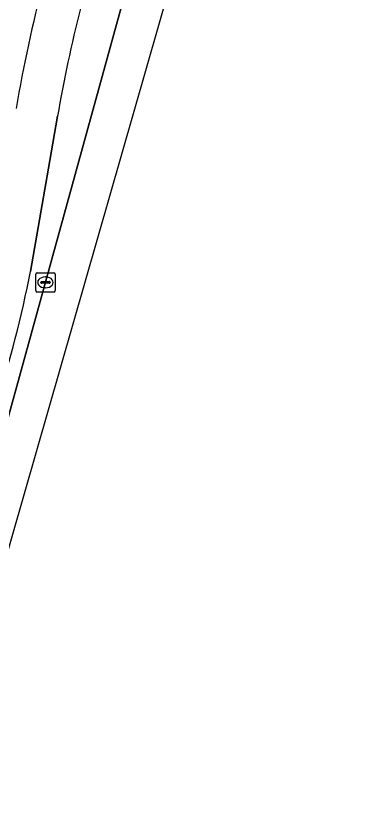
# Model space of a CAD drawing. Extents: x 162542 to 163147, y 380779 to 381521.
# Drawn here: x 163120.43 to 163139.07, y 381049.04 to 381090.58 of the extents above; entities that cross this region are included whole.
import ezdxf

# ---------------------------------------------------------------- set-up
doc = ezdxf.new("R2010")
doc.units = 0
for name, color, linetype in [('IMGEO_Berm_groen', 7, 'Continuous'), ('IMGEO_Fietspad_gesloten', 7, 'Continuous'), ('IMGEO_Kolk', 7, 'Continuous'), ('IMGEO_Rijbaan_lokaal_gesloten', 7, 'Continuous')]:
    doc.layers.add(name, color=color, linetype=linetype)

msp = doc.modelspace()

# ---------------------------------------------------------------- linework, layer by layer
at = {"layer": 'IMGEO_Berm_groen'}
for points in [[(163101.031, 381000.829), (163101.737, 381003.421), (163105.941, 381018.863), (163136.979, 381131.279)], [(163122.575, 381085.397), (163122.18, 381083.116), (163121.184, 381077.371)]]:
    msp.add_lwpolyline(points, dxfattribs=at)
for centre, radius, start, end in [((163194.822, 381073.038), 75.482, 160.07208, 170.26597), ((163194.995, 381072.943), 73.483, 161.33919, 170.24235), ((163053.246, 381091.16), 69.323, 336.76744, 348.52643)]:
    msp.add_arc(centre, radius, start, end, dxfattribs=at)
at = {"layer": 'IMGEO_Fietspad_gesloten'}
msp.add_lwpolyline([(163121.184, 381077.371), (163122.18, 381083.116), (163122.575, 381085.397)], dxfattribs=at)
for centre, radius, start, end in [((163194.822, 381073.038), 75.482, 160.07208, 170.26597), ((163194.995, 381072.943), 73.483, 161.33919, 170.24235), ((163053.246, 381091.16), 69.323, 336.76744, 348.52643)]:
    msp.add_arc(centre, radius, start, end, dxfattribs=at)
at = {"layer": 'IMGEO_Kolk'}
for p, q in [((163121.45, 381076.377), (163121.45, 381077.229)), ((163121.525, 381077.303), (163122.377, 381077.303)), ((163122.451, 381077.229), (163122.451, 381076.377)), ((163121.709, 381076.797), (163121.709, 381076.809)), ((163121.752, 381076.846), (163122.15, 381076.846)), ((163121.938, 381077.083), (163121.963, 381077.083)), ((163122.193, 381076.809), (163122.193, 381076.797)), ((163122.147, 381076.76), (163121.749, 381076.76)), ((163121.961, 381076.523), (163121.936, 381076.523)), ((163122.377, 381076.303), (163121.525, 381076.303))]:
    msp.add_line(p, q, dxfattribs=at)
for points in [[(163121.45, 381076.377), (163121.45, 381077.229)], [(163121.525, 381077.303), (163122.377, 381077.303)], [(163122.451, 381077.229), (163122.451, 381076.377)], [(163122.377, 381076.303), (163121.525, 381076.303)]]:
    msp.add_lwpolyline(points, dxfattribs=at)
for centre, radius, start, end in [((163121.527, 381077.227), 0.0765, 91.552, 178.448), ((163121.527, 381077.227), 0.0765, 91.552, 178.448), ((163122.375, 381077.227), 0.0765, 1.552, 88.448), ((163122.375, 381077.227), 0.0765, 1.552, 88.448), ((163121.749, 381076.806), 0.0403, 85.8775, 175.7526), ((163121.746, 381076.796), 0.0366, 178.938, 274.7102), ((163122.15, 381076.803), 0.043, 264.8664, 352.4533), ((163122.154, 381076.808), 0.0386, 1.7309, 96.639), ((163121.527, 381076.379), 0.0765, 181.552, 268.448), ((163121.527, 381076.379), 0.0765, 181.552, 268.448), ((163122.375, 381076.379), 0.0765, 271.552, 358.448), ((163122.375, 381076.379), 0.0765, 271.552, 358.448)]:
    msp.add_arc(centre, radius, start, end, dxfattribs=at)
for centre, major_axis, ratio, start_param, end_param in [((163121.937, 381076.803), (-0.387, 0.002), 0.722429, 4.712389, 7.853982), ((163121.962, 381076.803), (-0.39, 0.002), 0.717154, 1.570796, 4.712389)]:
    msp.add_ellipse(centre, major_axis=major_axis, ratio=ratio, start_param=start_param, end_param=end_param, dxfattribs=at)
at = {"layer": 'IMGEO_Rijbaan_lokaal_gesloten'}
msp.add_lwpolyline([(163062.369, 380926.22), (163069.643, 380932.768), (163092.997, 380973.876), (163099.48, 380989.07), (163114.525, 381043.88), (163135.379, 381116.471), (163139.069, 381133.952), (163137.61, 381134.315), (163137.557, 381133.07), (163136.979, 381131.279), (163105.941, 381018.863), (163101.737, 381003.421), (163101.031, 381000.829)], dxfattribs=at)

doc.saveas('drawing.dxf')
